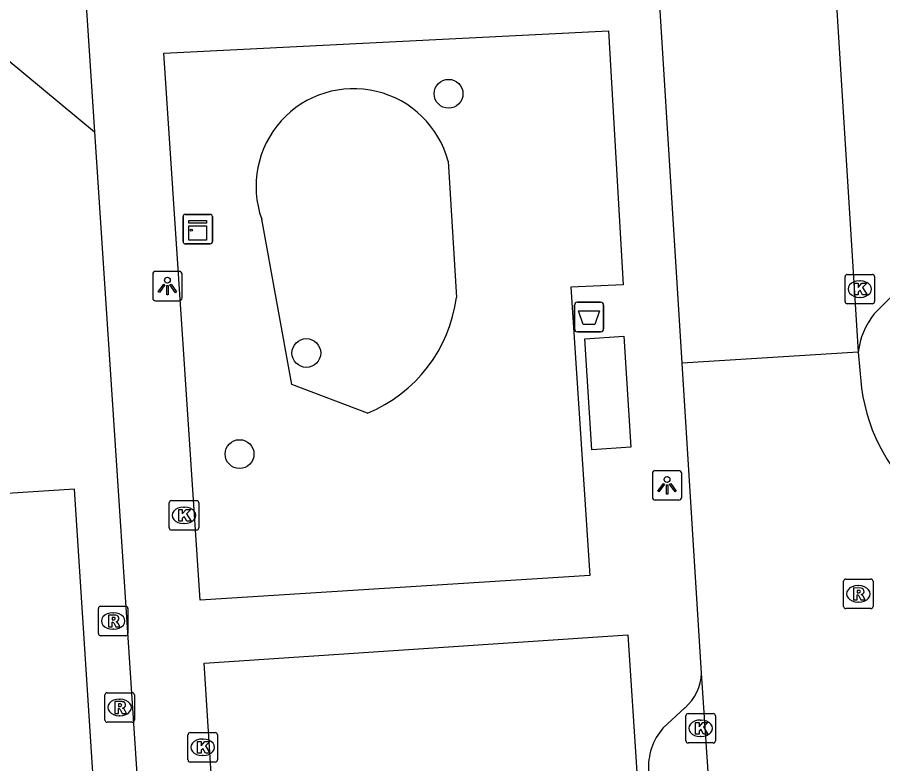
# Model space of a CAD drawing. Extents: x 159689 to 160786, y 387323 to 388339.
# Drawn here: x 160465.35 to 160494.74, y 387838.71 to 387864.06 of the extents above; entities that cross this region are included whole.
import ezdxf

# ---------------------------------------------------------------- set-up
doc = ezdxf.new("R2010")
doc.units = 0
for name, color, linetype in [('IMGEO_Afvalbak', 7, 'Continuous'), ('IMGEO_Boom', 7, 'Continuous'), ('IMGEO_Groenvoorziening', 7, 'Continuous'), ('IMGEO_Kast', 7, 'Continuous'), ('IMGEO_Kolk', 7, 'Continuous'), ('IMGEO_Lichtpunt', 7, 'Continuous'), ('IMGEO_Pand', 7, 'Continuous'), ('IMGEO_Rijbaan_lokaal_gesloten', 7, 'Continuous'), ('IMGEO_Rijbaan_lokaal_open', 7, 'Continuous'), ('IMGEO_Rioolput', 7, 'Continuous'), ('IMGEO_Voetpad_gesloten', 7, 'Continuous'), ('IMGEO_Voetpad_open', 7, 'Continuous')]:
    doc.layers.add(name, color=color, linetype=linetype)

msp = doc.modelspace()

# ---------------------------------------------------------------- linework, layer by layer
at = {"layer": 'IMGEO_Afvalbak'}
for p, q in [((160484.372, 387854.382), (160485.162, 387854.382)), ((160485.162, 387854.382), (160484.372, 387854.382)), ((160484.272, 387853.482), (160484.272, 387854.282)), ((160484.272, 387854.282), (160484.272, 387853.482)), ((160485.262, 387854.282), (160485.262, 387853.482)), ((160485.262, 387853.482), (160485.262, 387854.282)), ((160485.162, 387853.382), (160484.372, 387853.382)), ((160484.372, 387853.382), (160485.162, 387853.382))]:
    msp.add_line(p, q, dxfattribs=at)
msp.add_lwpolyline([(160484.415, 387854.096), (160485.119, 387854.096), (160484.97, 387853.626), (160484.564, 387853.626), (160484.415, 387854.096)], dxfattribs=at)
for centre, start, end in [((160484.372, 387854.282), 90, 180), ((160484.372, 387854.282), 90, 180), ((160485.162, 387854.282), 0, 90), ((160485.162, 387854.282), 360, 90), ((160484.372, 387853.482), 180, 270), ((160484.372, 387853.482), 180, 270), ((160485.162, 387853.482), 270, 0), ((160485.162, 387853.482), 270, 0)]:
    msp.add_arc(centre, 0.1, start, end, dxfattribs=at)
at = {"layer": 'IMGEO_Boom'}
for centre in [(160479.997, 387861.466), (160475.167, 387852.658), (160472.897, 387849.226)]:
    msp.add_circle(centre, 0.489, dxfattribs=at)
at = {"layer": 'IMGEO_Groenvoorziening'}
for points in [[(160479.979, 387859.173), (160480.261, 387854.55)], [(160477.243, 387850.62), (160474.667, 387851.594), (160473.649, 387857.21)]]:
    msp.add_lwpolyline(points, dxfattribs=at)
for centre, radius, start, end in [((160476.773, 387858.322), 3.317, 14.8622, 199.5962), ((160475.403, 387855.157), 4.895, 292.0734, 352.8824)]:
    msp.add_arc(centre, radius, start, end, dxfattribs=at)
at = {"layer": 'IMGEO_Kast'}
for p, q in [((160470.978, 387856.442), (160470.978, 387857.283)), ((160470.978, 387857.283), (160470.978, 387856.442)), ((160471.053, 387857.367), (160471.894, 387857.367)), ((160471.894, 387857.367), (160471.053, 387857.367)), ((160471.978, 387857.292), (160471.978, 387856.451)), ((160471.978, 387856.451), (160471.978, 387857.292)), ((160471.903, 387856.367), (160471.062, 387856.367)), ((160471.062, 387856.367), (160471.903, 387856.367))]:
    msp.add_line(p, q, dxfattribs=at)
for points in [[(160471.173, 387857.157), (160471.773, 387857.157), (160471.773, 387857.072), (160471.173, 387857.072), (160471.173, 387857.157)], [(160471.173, 387856.982), (160471.773, 387856.982), (160471.773, 387856.493), (160471.173, 387856.493), (160471.173, 387856.982)]]:
    msp.add_lwpolyline(points, dxfattribs=at)
msp.add_circle((160471.257, 387856.831), 0.0377, dxfattribs=at)
for centre, start, end in [((160471.056, 387857.289), 92.4484, 184.2845), ((160471.056, 387857.289), 92.4484, 184.2845), ((160471.9, 387857.289), 2.4484, 94.2845), ((160471.9, 387857.289), 2.4484, 94.2845), ((160471.056, 387856.445), 182.4484, 274.2845), ((160471.056, 387856.445), 182.4484, 274.2845), ((160471.9, 387856.445), 272.4484, 4.2845), ((160471.9, 387856.445), 272.4484, 4.2845)]:
    msp.add_arc(centre, 0.0779, start, end, dxfattribs=at)
at = {"layer": 'IMGEO_Kolk'}
for p, q in [((160493.465, 387854.404), (160493.465, 387855.256)), ((160493.54, 387855.33), (160494.392, 387855.33)), ((160494.466, 387855.256), (160494.466, 387854.404)), ((160493.953, 387855.11), (160493.978, 387855.11)), ((160493.976, 387854.55), (160493.951, 387854.55)), ((160494.392, 387854.33), (160493.54, 387854.33)), ((160470.508, 387846.72), (160470.508, 387847.572)), ((160470.583, 387847.646), (160471.435, 387847.646)), ((160471.509, 387847.572), (160471.509, 387846.72)), ((160470.996, 387847.426), (160471.021, 387847.426)), ((160471.019, 387846.866), (160470.994, 387846.866)), ((160471.435, 387846.646), (160470.583, 387846.646)), ((160488.06, 387839.487), (160488.06, 387840.339)), ((160488.135, 387840.413), (160488.987, 387840.413)), ((160489.061, 387840.339), (160489.061, 387839.487)), ((160488.548, 387840.193), (160488.573, 387840.193)), ((160471.145, 387838.841), (160471.145, 387839.693)), ((160471.22, 387839.767), (160472.072, 387839.767)), ((160472.146, 387839.693), (160472.146, 387838.841)), ((160488.571, 387839.633), (160488.546, 387839.633)), ((160471.633, 387839.547), (160471.658, 387839.547)), ((160488.987, 387839.413), (160488.135, 387839.413)), ((160472.072, 387838.767), (160471.22, 387838.767)), ((160471.656, 387838.987), (160471.631, 387838.987))]:
    msp.add_line(p, q, dxfattribs=at)
for points in [[(160493.465, 387854.404), (160493.465, 387855.256)], [(160493.54, 387855.33), (160494.392, 387855.33)], [(160494.466, 387855.256), (160494.466, 387854.404)], [(160493.786, 387855.03), (160493.909, 387855.03), (160493.909, 387854.879), (160494.039, 387855.03), (160494.203, 387855.03), (160494.057, 387854.879), (160494.21, 387854.63), (160494.058, 387854.63), (160493.973, 387854.794), (160493.909, 387854.727), (160493.909, 387854.63), (160493.786, 387854.63), (160493.786, 387855.03)], [(160494.392, 387854.33), (160493.54, 387854.33)], [(160470.508, 387846.72), (160470.508, 387847.572)], [(160470.583, 387847.646), (160471.435, 387847.646)], [(160471.509, 387847.572), (160471.509, 387846.72)], [(160470.829, 387847.346), (160470.952, 387847.346), (160470.952, 387847.195), (160471.082, 387847.346), (160471.246, 387847.346), (160471.1, 387847.195), (160471.253, 387846.946), (160471.101, 387846.946), (160471.016, 387847.11), (160470.952, 387847.043), (160470.952, 387846.946), (160470.829, 387846.946), (160470.829, 387847.346)], [(160471.435, 387846.646), (160470.583, 387846.646)], [(160488.06, 387839.487), (160488.06, 387840.339)], [(160488.135, 387840.413), (160488.987, 387840.413)], [(160489.061, 387840.339), (160489.061, 387839.487)], [(160488.381, 387840.113), (160488.504, 387840.113), (160488.504, 387839.962), (160488.634, 387840.113), (160488.798, 387840.113), (160488.652, 387839.962), (160488.805, 387839.713), (160488.653, 387839.713), (160488.568, 387839.877), (160488.504, 387839.81), (160488.504, 387839.713), (160488.381, 387839.713), (160488.381, 387840.113)], [(160471.145, 387838.841), (160471.145, 387839.693)], [(160471.22, 387839.767), (160472.072, 387839.767)], [(160472.146, 387839.693), (160472.146, 387838.841)], [(160471.466, 387839.467), (160471.589, 387839.467), (160471.589, 387839.316), (160471.719, 387839.467), (160471.883, 387839.467), (160471.737, 387839.316), (160471.89, 387839.067), (160471.738, 387839.067), (160471.653, 387839.231), (160471.589, 387839.164), (160471.589, 387839.067), (160471.466, 387839.067), (160471.466, 387839.467)], [(160488.987, 387839.413), (160488.135, 387839.413)], [(160472.072, 387838.767), (160471.22, 387838.767)]]:
    msp.add_lwpolyline(points, dxfattribs=at)
for centre, start, end in [((160493.542, 387855.254), 91.552, 178.448), ((160493.542, 387855.254), 91.552, 178.448), ((160494.39, 387855.254), 1.552, 88.448), ((160494.39, 387855.254), 1.552, 88.448), ((160493.542, 387854.406), 181.552, 268.448), ((160493.542, 387854.406), 181.552, 268.448), ((160494.39, 387854.406), 271.552, 358.448), ((160494.39, 387854.406), 271.552, 358.448), ((160470.585, 387847.57), 91.552, 178.448), ((160470.585, 387847.57), 91.552, 178.448), ((160471.433, 387847.57), 1.552, 88.448), ((160471.433, 387847.57), 1.552, 88.448), ((160470.585, 387846.722), 181.552, 268.448), ((160470.585, 387846.722), 181.552, 268.448), ((160471.433, 387846.722), 271.552, 358.448), ((160471.433, 387846.722), 271.552, 358.448), ((160488.137, 387840.337), 91.552, 178.448), ((160488.137, 387840.337), 91.552, 178.448), ((160488.985, 387840.337), 1.552, 88.448), ((160488.985, 387840.337), 1.552, 88.448), ((160471.222, 387839.691), 91.552, 178.448), ((160471.222, 387839.691), 91.552, 178.448), ((160472.07, 387839.691), 1.552, 88.448), ((160472.07, 387839.691), 1.552, 88.448), ((160488.137, 387839.489), 181.552, 268.448), ((160488.137, 387839.489), 181.552, 268.448), ((160488.985, 387839.489), 271.552, 358.448), ((160488.985, 387839.489), 271.552, 358.448), ((160471.222, 387838.843), 181.552, 268.448), ((160471.222, 387838.843), 181.552, 268.448), ((160472.07, 387838.843), 271.552, 358.448), ((160472.07, 387838.843), 271.552, 358.448)]:
    msp.add_arc(centre, 0.0765, start, end, dxfattribs=at)
for centre, major_axis, ratio, start_param, end_param in [((160493.952, 387854.83), (-0.387, 0.002), 0.722429, 4.712389, 7.853982), ((160493.977, 387854.83), (-0.39, 0.002), 0.717154, 1.570796, 4.712389), ((160470.995, 387847.146), (-0.387, 0.002), 0.722429, 4.712389, 7.853982), ((160471.02, 387847.146), (-0.39, 0.002), 0.717154, 1.570796, 4.712389), ((160488.547, 387839.913), (-0.387, 0.002), 0.722429, 4.712389, 7.853982), ((160488.572, 387839.913), (-0.39, 0.002), 0.717154, 1.570796, 4.712389), ((160471.632, 387839.267), (-0.387, 0.002), 0.722429, 4.712389, 7.853982), ((160471.657, 387839.267), (-0.39, 0.002), 0.717154, 1.570796, 4.712389)]:
    msp.add_ellipse(centre, major_axis=major_axis, ratio=ratio, start_param=start_param, end_param=end_param, dxfattribs=at)
at = {"layer": 'IMGEO_Lichtpunt'}
for p, q in [((160469.947, 387855.336), (160469.947, 387854.529)), ((160469.947, 387855.336), (160469.947, 387854.529)), ((160470.849, 387855.431), (160470.041, 387855.431)), ((160470.849, 387855.431), (160470.041, 387855.431)), ((160470.943, 387854.529), (160470.943, 387855.336)), ((160470.943, 387854.529), (160470.943, 387855.336)), ((160470.041, 387854.435), (160470.849, 387854.435)), ((160470.041, 387854.435), (160470.849, 387854.435)), ((160486.919, 387848.568), (160486.919, 387847.761)), ((160486.919, 387848.568), (160486.919, 387847.761)), ((160487.821, 387848.663), (160487.013, 387848.663)), ((160487.821, 387848.663), (160487.013, 387848.663)), ((160487.915, 387847.761), (160487.915, 387848.568)), ((160487.915, 387847.761), (160487.915, 387848.568)), ((160487.013, 387847.667), (160487.821, 387847.667)), ((160487.013, 387847.667), (160487.821, 387847.667))]:
    msp.add_line(p, q, dxfattribs=at)
for points in [[(160470.321, 387855), (160470.36, 387854.972), (160470.172, 387854.71), (160470.134, 387854.737), (160470.321, 387855)], [(160470.423, 387854.952), (160470.47, 387854.952), (160470.47, 387854.63), (160470.423, 387854.63), (160470.423, 387854.952)], [(160470.533, 387854.972), (160470.571, 387854.999), (160470.758, 387854.737), (160470.719, 387854.709), (160470.533, 387854.972)], [(160487.293, 387848.232), (160487.332, 387848.204), (160487.144, 387847.942), (160487.106, 387847.969), (160487.293, 387848.232)], [(160487.395, 387848.184), (160487.442, 387848.184), (160487.442, 387847.862), (160487.395, 387847.862), (160487.395, 387848.184)], [(160487.505, 387848.204), (160487.543, 387848.231), (160487.73, 387847.969), (160487.691, 387847.941), (160487.505, 387848.204)]]:
    msp.add_lwpolyline(points, dxfattribs=at)
for centre in [(160470.446, 387855.134), (160487.418, 387848.366)]:
    msp.add_circle(centre, 0.0994, dxfattribs=at)
for centre, start, end in [((160470.041, 387855.336), 90, 180), ((160470.041, 387855.336), 90, 180), ((160470.849, 387855.336), 0, 90), ((160470.849, 387855.336), 0, 90), ((160470.041, 387854.529), 180, 270), ((160470.041, 387854.529), 180, 270), ((160470.849, 387854.529), 270, 0), ((160470.849, 387854.529), 270, 360), ((160487.013, 387848.568), 90, 180), ((160487.013, 387848.568), 90, 180), ((160487.821, 387848.568), 0, 90), ((160487.821, 387848.568), 0, 90), ((160487.013, 387847.761), 180, 270), ((160487.013, 387847.761), 180, 270), ((160487.821, 387847.761), 270, 0), ((160487.821, 387847.761), 270, 360)]:
    msp.add_arc(centre, 0.0946, start, end, dxfattribs=at)
at = {"layer": 'IMGEO_Pand'}
msp.add_lwpolyline([(160439.626, 387804.289), (160467.213, 387806.078), (160466.75, 387813.22), (160469.533, 387813.401), (160467.287, 387848.036), (160456.075, 387847.309), (160455.11, 387847.246), (160455.452, 387841.977), (160458.368, 387842.166), (160458.664, 387837.604), (160459.855, 387819.245), (160457.011, 387819.061), (160456.085, 387819.983), (160455.642, 387819.49), (160455.245, 387818.958), (160454.898, 387818.392), (160454.604, 387817.797), (160454.365, 387817.178), (160454.183, 387816.539), (160454.06, 387815.887), (160453.997, 387815.227), (160453.994, 387814.563), (160439.106, 387813.568)], dxfattribs=at)
at = {"layer": 'IMGEO_Rijbaan_lokaal_gesloten'}
for points in [[(160489.667, 387920.697), (160493.912, 387852.689)], [(160487.933, 387852.317), (160486.83, 387869.924)], [(160493.912, 387852.689), (160487.933, 387852.317)]]:
    msp.add_lwpolyline(points, dxfattribs=at)
at = {"layer": 'IMGEO_Rijbaan_lokaal_open'}
for points in [[(160493.912, 387852.689), (160494.028, 387851.468)], [(160488.593, 387841.784), (160487.933, 387852.317)], [(160489.082, 387834.417), (160488.593, 387841.784)]]:
    msp.add_lwpolyline(points, dxfattribs=at)
msp.add_arc((160499.975, 387852.23), 5.996, 187.305, 274.477, dxfattribs=at)
at = {"layer": 'IMGEO_Rioolput'}
for p, q in [((160493.488, 387844.979), (160494.34, 387844.979)), ((160493.413, 387844.053), (160493.413, 387844.905)), ((160493.901, 387844.759), (160493.926, 387844.759)), ((160494.414, 387844.905), (160494.414, 387844.053)), ((160468.178, 387844.057), (160469.03, 387844.057)), ((160493.924, 387844.199), (160493.899, 387844.199)), ((160468.103, 387843.131), (160468.103, 387843.983)), ((160468.591, 387843.837), (160468.616, 387843.837)), ((160469.104, 387843.983), (160469.104, 387843.131)), ((160494.34, 387843.979), (160493.488, 387843.979)), ((160468.614, 387843.277), (160468.589, 387843.277)), ((160469.03, 387843.057), (160468.178, 387843.057)), ((160468.399, 387841.119), (160469.251, 387841.119)), ((160468.324, 387840.193), (160468.324, 387841.045)), ((160468.812, 387840.899), (160468.837, 387840.899)), ((160469.325, 387841.045), (160469.325, 387840.193)), ((160468.835, 387840.339), (160468.81, 387840.339)), ((160469.251, 387840.119), (160468.399, 387840.119))]:
    msp.add_line(p, q, dxfattribs=at)
for points in [[(160493.488, 387844.979), (160494.34, 387844.979)], [(160493.413, 387844.053), (160493.413, 387844.905)], [(160494.002, 387844.677), (160493.75, 387844.679), (160493.75, 387844.279)], [(160494.414, 387844.905), (160494.414, 387844.053)], [(160493.75, 387844.279), (160493.874, 387844.279), (160493.874, 387844.441), (160493.885, 387844.441)], [(160493.928, 387844.598), (160493.874, 387844.598), (160493.874, 387844.517)], [(160493.874, 387844.517), (160493.926, 387844.517)], [(160493.932, 387844.412), (160494.003, 387844.279), (160494.143, 387844.279), (160494.078, 387844.405)], [(160468.178, 387844.057), (160469.03, 387844.057)], [(160468.103, 387843.131), (160468.103, 387843.983)], [(160468.692, 387843.755), (160468.44, 387843.757), (160468.44, 387843.357)], [(160469.104, 387843.983), (160469.104, 387843.131)], [(160494.34, 387843.979), (160493.488, 387843.979)], [(160468.44, 387843.357), (160468.564, 387843.357), (160468.564, 387843.519), (160468.575, 387843.519)], [(160468.618, 387843.676), (160468.564, 387843.676), (160468.564, 387843.595)], [(160468.564, 387843.595), (160468.616, 387843.595)], [(160468.622, 387843.49), (160468.693, 387843.357), (160468.833, 387843.357), (160468.768, 387843.483)], [(160469.03, 387843.057), (160468.178, 387843.057)], [(160468.399, 387841.119), (160469.251, 387841.119)], [(160468.324, 387840.193), (160468.324, 387841.045)], [(160468.913, 387840.817), (160468.661, 387840.819), (160468.661, 387840.419)], [(160469.325, 387841.045), (160469.325, 387840.193)], [(160468.661, 387840.419), (160468.785, 387840.419), (160468.785, 387840.581), (160468.796, 387840.581)], [(160468.839, 387840.738), (160468.785, 387840.738), (160468.785, 387840.657)], [(160468.785, 387840.657), (160468.837, 387840.657)], [(160468.843, 387840.552), (160468.914, 387840.419), (160469.054, 387840.419), (160468.989, 387840.545)], [(160469.251, 387840.119), (160468.399, 387840.119)]]:
    msp.add_lwpolyline(points, dxfattribs=at)
for centre, radius, start, end in [((160493.49, 387844.903), 0.0765, 91.552, 178.448), ((160493.49, 387844.903), 0.0765, 91.552, 178.448), ((160494.338, 387844.903), 0.0765, 1.552, 88.448), ((160494.338, 387844.903), 0.0765, 1.552, 88.448), ((160494.001, 387844.567), 0.109, 350.3612, 89.416), ((160493.884, 387844.388), 0.0533, 26.0293, 88.6989), ((160493.91, 387844.706), 0.19, 274.7715, 282.9687), ((160493.934, 387844.502), 0.0964, 77.0061, 93.1865), ((160493.948, 387844.559), 0.0378, 276.6634, 79.6772), ((160493.999, 387844.567), 0.112, 277.5842, 350.9817), ((160493.983, 387844.352), 0.108, 29.5134, 73.7905), ((160468.18, 387843.981), 0.0765, 91.552, 178.448), ((160468.18, 387843.981), 0.0765, 91.552, 178.448), ((160469.028, 387843.981), 0.0765, 1.552, 88.448), ((160469.028, 387843.981), 0.0765, 1.552, 88.448), ((160493.49, 387844.055), 0.0765, 181.552, 268.448), ((160493.49, 387844.055), 0.0765, 181.552, 268.448), ((160494.338, 387844.055), 0.0765, 271.552, 358.448), ((160494.338, 387844.055), 0.0765, 271.552, 358.448), ((160468.691, 387843.645), 0.109, 350.3612, 89.416), ((160468.574, 387843.466), 0.0533, 26.0293, 88.6989), ((160468.6, 387843.784), 0.19, 274.7715, 282.9687), ((160468.624, 387843.58), 0.0964, 77.0061, 93.1865), ((160468.638, 387843.637), 0.0378, 276.6634, 79.6772), ((160468.689, 387843.645), 0.112, 277.5842, 350.9817), ((160468.673, 387843.43), 0.108, 29.5134, 73.7905), ((160468.18, 387843.133), 0.0765, 181.552, 268.448), ((160468.18, 387843.133), 0.0765, 181.552, 268.448), ((160469.028, 387843.133), 0.0765, 271.552, 358.448), ((160469.028, 387843.133), 0.0765, 271.552, 358.448), ((160468.401, 387841.043), 0.0765, 91.552, 178.448), ((160468.401, 387841.043), 0.0765, 91.552, 178.448), ((160469.249, 387841.043), 0.0765, 1.552, 88.448), ((160469.249, 387841.043), 0.0765, 1.552, 88.448), ((160468.912, 387840.707), 0.109, 350.3612, 89.416), ((160468.795, 387840.528), 0.0533, 26.0293, 88.6989), ((160468.821, 387840.846), 0.19, 274.7715, 282.9687), ((160468.845, 387840.642), 0.0964, 77.0061, 93.1865), ((160468.859, 387840.699), 0.0378, 276.6634, 79.6772), ((160468.91, 387840.707), 0.112, 277.5842, 350.9817), ((160468.894, 387840.492), 0.108, 29.5134, 73.7905), ((160468.401, 387840.195), 0.0765, 181.552, 268.448), ((160468.401, 387840.195), 0.0765, 181.552, 268.448), ((160469.249, 387840.195), 0.0765, 271.552, 358.448), ((160469.249, 387840.195), 0.0765, 271.552, 358.448)]:
    msp.add_arc(centre, radius, start, end, dxfattribs=at)
for centre, major_axis, ratio, start_param, end_param in [((160493.9, 387844.479), (-0.387, 0.002), 0.722429, 4.712389, 7.853982), ((160493.925, 387844.479), (-0.39, 0.002), 0.717154, 1.570796, 4.712389), ((160468.59, 387843.557), (-0.387, 0.002), 0.722429, 4.712389, 7.853982), ((160468.615, 387843.557), (-0.39, 0.002), 0.717154, 1.570796, 4.712389), ((160468.811, 387840.619), (-0.387, 0.002), 0.722429, 4.712389, 7.853982), ((160468.836, 387840.619), (-0.39, 0.002), 0.717154, 1.570796, 4.712389)]:
    msp.add_ellipse(centre, major_axis=major_axis, ratio=ratio, start_param=start_param, end_param=end_param, dxfattribs=at)
at = {"layer": 'IMGEO_Voetpad_gesloten'}
msp.add_lwpolyline([(160484.625, 387853.144), (160485.947, 387853.226), (160486.182, 387849.457), (160484.859, 387849.374), (160484.625, 387853.144)], dxfattribs=at)
at = {"layer": 'IMGEO_Voetpad_open'}
for points in [[(160467.179, 387872.216), (160463.824, 387868.617), (160455.528, 387875.63), (160455.932, 387870.826), (160462.3, 387864.988), (160459.337, 387861.483), (160461.402, 387859.667), (160464.424, 387863.103), (160467.973, 387860.17)], [(160467.179, 387872.216), (160467.973, 387860.17)], [(160485.424, 387863.6), (160485.923, 387854.979), (160484.145, 387854.897), (160484.794, 387845.099), (160471.554, 387844.266), (160470.319, 387862.849), (160485.424, 387863.6)], [(160467.973, 387860.17), (160469.173, 387841.97), (160471.548, 387805.946), (160471.746, 387802.943), (160471.963, 387799.654), (160472.021, 387798.801)], [(160495.165, 387854.705), (160494.441, 387853.98)], [(160475.199, 387789.317), (160475.146, 387790.156), (160474.66, 387795.422), (160471.696, 387842.13), (160486.082, 387843.09), (160486.396, 387838.424), (160489.517, 387789.266), (160489.681, 387786.673)], [(160487.279, 387839.92), (160488.031, 387840.613)]]:
    msp.add_lwpolyline(points, dxfattribs=at)
for centre, radius, start, end in [((160496.517, 387852.375), 2.624, 142.3006, 173.1357), ((160486.933, 387841.86), 1.662, 311.3565, 357.3678), ((160488.803, 387838.598), 2.017, 139.0539, 184.2398)]:
    msp.add_arc(centre, radius, start, end, dxfattribs=at)

doc.saveas('drawing.dxf')
